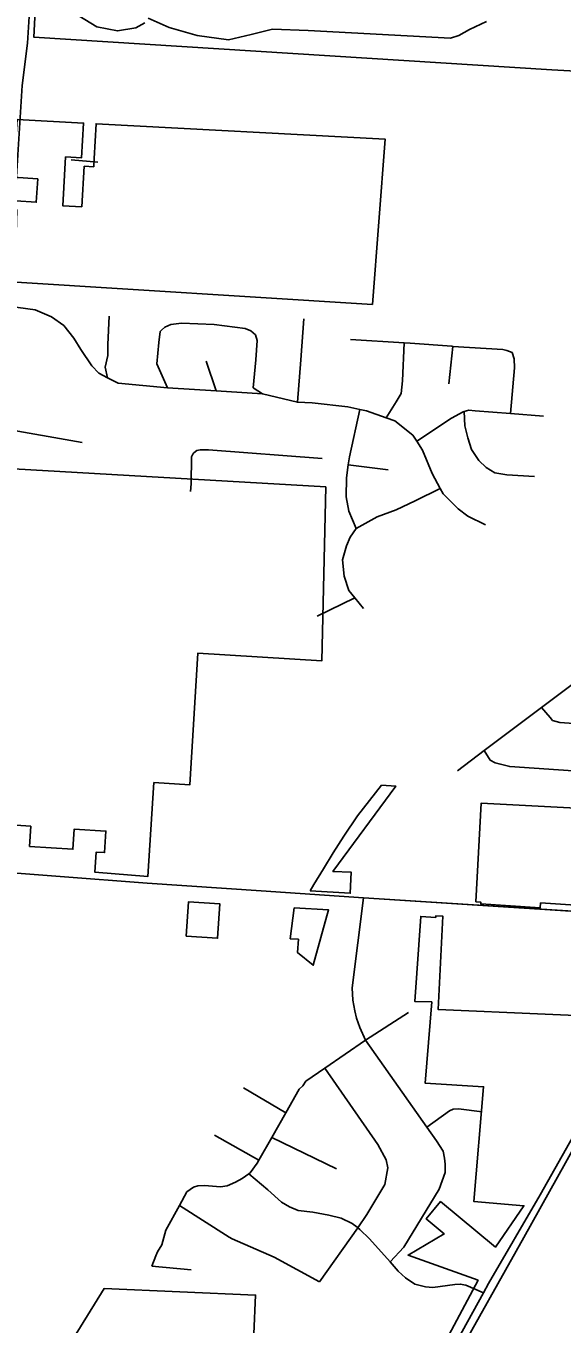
# Model space of a CAD drawing. Extents: x 1729596 to 1934326, y 644115 to 911751.
# Drawn here: x 1842008 to 1845211, y 747751 to 755497 of the extents above; entities that cross this region are included whole.
import ezdxf

# ---------------------------------------------------------------- set-up
doc = ezdxf.new("R2010")
doc.units = 0
for name, color, linetype in [('GM_X_City_Street', 7, 'Continuous'), ('GM_X_Corporation', 7, 'Continuous'), ('GM_X_State_Route', 7, 'Continuous'), ('GM_X_Township', 7, 'Continuous')]:
    doc.layers.add(name, color=color, linetype=linetype)

msp = doc.modelspace()

# ---------------------------------------------------------------- linework, layer by layer
at = {"layer": 'GM_X_City_Street'}
for points in [[(1841914.8, 753985.8), (1841927.6, 754191.3), (1841932.7, 754272.7), (1841944.7, 754466), (1841961, 754726.7), (1841986.8, 755140.9), (1842017.1, 755394.7), (1842045.2, 755840.5), (1842050.2, 755977.5), (1842081.5, 756565.5), (1842132.5, 757402.1), (1842142.4, 757708.5), (1842164.1, 757989.3), (1842251.3, 759382.7), (1842272.8, 759743.5)], [(1842324.1, 755557), (1842432.3, 755492.1), (1842554.8, 755467.1), (1842665.4, 755484.5), (1842717.9, 755514.3)], [(1842738.1, 755542.3), (1842864.5, 755487.2), (1843031.1, 755439.9), (1843217.9, 755414.6), (1843352.8, 755445.9), (1843481.6, 755477.2), (1843694.7, 755469.7), (1844544.9, 755424), (1844593.2, 755439.8), (1844657.7, 755475.5), (1844758.5, 755523.1)], [(1842278.4, 754697.6), (1842437.1, 754683.1)], [(1841904.7, 753824.2), (1842062.8, 753802.1), (1842161.9, 753760.7), (1842234.3, 753709), (1842295, 753633.5), (1842336.4, 753565.5), (1842401.5, 753467.9), (1842444.4, 753424.9), (1842494.7, 753396.9), (1842559.8, 753365.8), (1842854.1, 753336.2), (1843144, 753318.4), (1843422.1, 753300.7), (1843629.7, 753251.6), (1843717.9, 753247.2), (1843931.9, 753223.3), (1844003, 753208.5), (1844043.4, 753200.1), (1844159.7, 753158.6), (1844211.4, 753140.1), (1844320.1, 753054.7), (1844343.1, 753018.2), (1844376.2, 752965.6), (1844434.1, 752826.2), (1844483, 752737.1), (1844500.9, 752704.5), (1844589.3, 752615.9), (1844647.5, 752571.1), (1844753.7, 752519.9)], [(1842494.7, 753396.9), (1842481.6, 753460.8), (1842496.9, 753530.5), (1842497.9, 753594.8), (1842505.7, 753765.4)], [(1842854.1, 753336.2), (1842790.1, 753480.8), (1842801.9, 753607), (1842811, 753673), (1842817.3, 753680.7), (1842838.3, 753699.9)], [(1842838.3, 753699.9), (1842873.2, 753714.4), (1842937.9, 753723.5), (1843132.4, 753714.5), (1843318.3, 753691.9), (1843351.9, 753678.3), (1843378.8, 753652.9)], [(1843629.7, 753251.6), (1843651.3, 753503.7), (1843668.6, 753748.2)], [(1843422.1, 753300.7), (1843366.4, 753337.8), (1843382, 753504), (1843389.4, 753620.3), (1843378.8, 753652.9)], [(1843946.3, 753624.9), (1844267, 753606.1), (1844302.5, 753603.5), (1844303.7, 753603.4)], [(1844159.7, 753158.6), (1844220.7, 753254.3), (1844249.1, 753303.3), (1844256.6, 753379.4), (1844267, 753606.1)], [(1844303.7, 753603.4), (1844551.5, 753585), (1844557.4, 753584.6), (1844856, 753565), (1844879.9, 753559.9), (1844913.5, 753548.3)], [(1844535.1, 753360.5), (1844557.4, 753584.6)], [(1844902.6, 753183.6), (1844927.4, 753457.2), (1844924.9, 753511.1), (1844913.5, 753548.3)], [(1843144, 753318.4), (1843084.2, 753495.5)], [(1843980.9, 752497.1), (1843937.5, 752601.6), (1843921.2, 752686.8), (1843922.4, 752799.4), (1843933.5, 752877.4), (1843940.3, 752925.3), (1844003, 753208.5)], [(1844343.1, 753018.2), (1844549.9, 753156.7), (1844619.9, 753193.8), (1844625.7, 753195.5), (1844654.5, 753204.2), (1844692.5, 753200.5), (1844902.6, 753183.6), (1845099, 753167.8)], [(1844625.7, 753195.5), (1844630.1, 753110.8), (1844647, 753039.7), (1844669.9, 752970.2), (1844713.1, 752903.9), (1844757.3, 752861.7), (1844808.1, 752829.2), (1844879.9, 752817.8), (1845046.3, 752808.2)], [(1841859.3, 753095.8), (1842344.2, 753011)], [(1842994.4, 752763.4), (1842997.1, 752926.4), (1843005.3, 752940.4), (1843011.4, 752950.3)], [(1843011.4, 752950.3), (1843029.5, 752964.1), (1843049.5, 752967.9), (1843099.5, 752967.5), (1843776.8, 752914.7)], [(1843933.5, 752877.4), (1844171.9, 752848.3)], [(1842991.5, 752718.2), (1842994.4, 752763.4)], [(1844025.3, 752020.4), (1843972.4, 752084.8), (1843937.7, 752127), (1843909.5, 752212.8), (1843900, 752311.7), (1843923.9, 752395.1), (1843944.4, 752446.5), (1843980.9, 752497.1), (1844106.7, 752567.7), (1844219.1, 752608.8), (1844334.1, 752661.9), (1844483, 752737.1)], [(1843747.3, 751974.7), (1843972.4, 752084.8)], [(1844585.7, 751051.8), (1844746.1, 751172.5), (1845088.6, 751430.2), (1845606.5, 751819.7), (1845661.3, 751858.6), (1845697.6, 751867.8), (1845736, 751889.1)], [(1845088.6, 751430.2), (1845138.8, 751370.7), (1845154.3, 751352.3), (1845198.1, 751339.4), (1845561.3, 751313.6), (1846033.2, 751280), (1846368.9, 751256.1), (1846409.1, 751265.3), (1846441.6, 751286.6), (1846453.9, 751302.4), (1846504.1, 751405.6), (1846551.8, 751492.7)], [(1844746.1, 751172.5), (1844781.2, 751115.8), (1844810.8, 751099.1), (1844834.7, 751092.6), (1844898.4, 751077.2), (1846323, 750980.5), (1846360.9, 750975.7), (1846390.7, 750965), (1846459.8, 750933.6)], [(1841690.7, 750460.1), (1842732, 750381.4), (1843414.3, 750334.7), (1844024.8, 750293), (1846005.7, 750167.5)], [(1844183, 748121.9), (1844265.3, 748208.4), (1844476.7, 748554.7), (1844512.8, 748654.1), (1844511.9, 748704.2), (1844508.7, 748740.4), (1844499.6, 748782.7), (1844460.8, 748843.6), (1844403, 748925.5), (1844036.7, 749444.2), (1844003, 749520.9), (1843982.1, 749575.5), (1843973.1, 749619.8), (1843960.4, 749684.2), (1843957.9, 749756.4), (1844024.8, 750293)], [(1844036.7, 749444.2), (1844293, 749608.9)], [(1842760.5, 748096.4), (1842785.1, 748157.9), (1842794.9, 748182.4), (1842820.9, 748223.3), (1842831.8, 748267.2), (1842844.8, 748311), (1842925.7, 748458.7), (1842969.7, 748538.9), (1843008.3, 748568.1), (1843034.5, 748575.5), (1843074.5, 748576.7), (1843170.4, 748568.6), (1843210.6, 748575.8), (1843261, 748596.8), (1843299.5, 748620), (1843339.1, 748646.8), (1843348.2, 748653), (1843389.5, 748710.2), (1843399.6, 748727.9), (1843476.8, 748863.6), (1843560.6, 749010.7), (1843641, 749151.8), (1843661.4, 749171.5), (1843680, 749199.1), (1843794.5, 749277.8), (1844036.7, 749444.2)], [(1843762.7, 748002.8), (1843989.8, 748324.9), (1844045.3, 748403.6), (1844151.2, 748583.7), (1844169.3, 748683.5), (1844160.3, 748729.8), (1844110.2, 748821.1), (1843794.5, 749277.8)], [(1843307, 749161), (1843560.6, 749010.7)], [(1844403, 748925.5), (1844538.7, 749022.4), (1844560.9, 749031.9), (1844593, 749035.2), (1844732.6, 749016.2)], [(1843134.9, 748878.1), (1843399.6, 748727.9)], [(1843476.8, 748863.6), (1843862.7, 748676.9)], [(1843339.1, 748646.8), (1843454.1, 748550.5), (1843534.7, 748478.7), (1843582.1, 748449.6), (1843633.6, 748428.4), (1843721.5, 748418.5), (1843817.1, 748400.4), (1843890.8, 748382.8), (1843956.2, 748351.4), (1843986.2, 748327.8), (1843989.2, 748325.5)], [(1842925.7, 748458.7), (1843222.1, 748268.9), (1843239.9, 748258.5), (1843491.6, 748148.9), (1843762.7, 748002.8)], [(1843989.2, 748325.5), (1843989.8, 748324.9), (1844003.4, 748314.3), (1844060.3, 748258.9), (1844183, 748121.9), (1844232.3, 748066.8), (1844275.4, 748025.8), (1844330.6, 747988.6), (1844394.3, 747973.2), (1844438.3, 747968.2), (1844570.7, 747987.4), (1844602.8, 747988.8), (1844636.7, 747982), (1844740.8, 747937.3)], [(1842760.5, 748096.4), (1842996.1, 748074.4)]]:
    msp.add_lwpolyline(points, dxfattribs=at)
at = {"layer": 'GM_X_Corporation'}
for points in [[(1845977.8, 758109.2), (1842198.1, 758268.4), (1842056, 755428.9), (1845150.1, 755234.7), (1847877.1, 755083.5)], [(1841858.1, 750732.7), (1842037.7, 750720.8), (1842029.8, 750601), (1842288.7, 750583.9), (1842296.7, 750704.5), (1842486.3, 750692), (1842477.8, 750563.7), (1842428.6, 750566.6), (1842420, 750446.7), (1842735.8, 750420.3), (1842772.5, 750981.7), (1842987, 750967.5), (1843035.6, 751754.8), (1843775, 751707.9), (1843799.5, 752746.3), (1841828.1, 752859.7)], [(1844561.9, 747519.9), (1844981.9, 748266.6), (1845336.6, 748901.2), (1845748, 749572), (1844469.9, 749628.3), (1844498.3, 750184.6), (1844457.2, 750186.9), (1844455.7, 750177), (1844366.8, 750182.8), (1844332.1, 749674.9), (1844432.5, 749672.6), (1844392.1, 749188.1), (1844741.5, 749167), (1844684.3, 748481.3), (1844983.2, 748456.3), (1844812.1, 748209.9), (1844485.5, 748481.8), (1844399.1, 748378), (1844506.7, 748288.4), (1844290.7, 748162.5), (1844708.9, 748012.2), (1844390.3, 747416.5)], [(1843359.6, 747462.2), (1843379.7, 747923.1), (1842475.6, 747962.6), (1841814.9, 746897.4)]]:
    msp.add_lwpolyline(points, dxfattribs=at)
for points in [[(1841918.1, 753970.7), (1844078, 753834.5), (1844153.1, 754821.4), (1842427.2, 754913.1), (1842416.2, 754705.6), (1842413.2, 754656.6), (1842356.3, 754659.6), (1842341.9, 754417.4), (1842228.1, 754424.2), (1842245.4, 754714.9), (1842341.3, 754709.7), (1842352.3, 754917.1), (1841955.7, 754938.2), (1841932.3, 754593.5), (1842078.9, 754583.6), (1842069.6, 754444.7), (1841948.4, 754452.9), (1841945.3, 754402.7), (1841954.4, 754398.6), (1841947.3, 754187.9), (1841941, 754175.5), (1841934.5, 754072.8), (1841924.5, 754073.4)], [(1843706.6, 750334.8), (1843945.3, 750321.4), (1843951.9, 750446.1), (1843842.4, 750452), (1844216.9, 750960.9), (1844133, 750965.4), (1843988.6, 750782.7), (1843908.1, 750662.8), (1843844.4, 750561.7), (1843786.4, 750466.1), (1843728.3, 750372.5)], [(1844696.5, 750269.1), (1844726.3, 750267.1), (1844725.3, 750257.2), (1845079.5, 750233.3), (1845082, 750263.2), (1845439.3, 750240), (1845473.1, 750634.4), (1845668.2, 750606.9), (1845660.3, 750495.2), (1845723.2, 750490.8), (1845704.2, 750220), (1846385.7, 750173), (1846394.7, 750304.3), (1846499.6, 750298.5), (1846518.2, 750510.7), (1846280.3, 750527.4), (1846285.5, 750569.7), (1846315.5, 750626.2), (1846527, 750611.4), (1846540.2, 750762.6), (1844728.1, 750859.6)], [(1842966.1, 750065.1), (1843152.7, 750052.8), (1843166.3, 750258.4), (1842979.8, 750270.7)], [(1843586.1, 750050), (1843636, 750046.7), (1843630.7, 749966.9), (1843724.2, 749891.7), (1843816.4, 750223), (1843611.4, 750233.9)]]:
    msp.add_lwpolyline(points, close=True, dxfattribs=at)
at = {"layer": 'GM_X_State_Route'}
msp.add_lwpolyline([(1844359, 747245.1), (1844740.8, 747937.3), (1844770.8, 747991.8), (1845078.9, 748521.3), (1845298.1, 748910.2), (1845318.5, 748946.4)], dxfattribs=at)
at = {"layer": 'GM_X_Township'}
msp.add_lwpolyline([(1846056.5, 750164.2), (1844024.8, 750293), (1843414.3, 750334.7), (1842732.1, 750381.4), (1841690.7, 750460.1), (1841710, 750820.9), (1841738, 751149.5), (1841758.8, 751483.6), (1841779.5, 751816.6), (1841799.8, 752141.4), (1841819, 752449), (1841838.3, 752759.5), (1841856.6, 753052.4), (1841859.3, 753095.8), (1841873, 753316.2), (1841904.7, 753824.2), (1841927.6, 754191.3), (1841932.7, 754272.7), (1841944.7, 754466), (1841961, 754726.7), (1841986.8, 755140.9), (1842017.1, 755394.7), (1842045.2, 755840.5)], dxfattribs=at)

doc.saveas('drawing.dxf')
